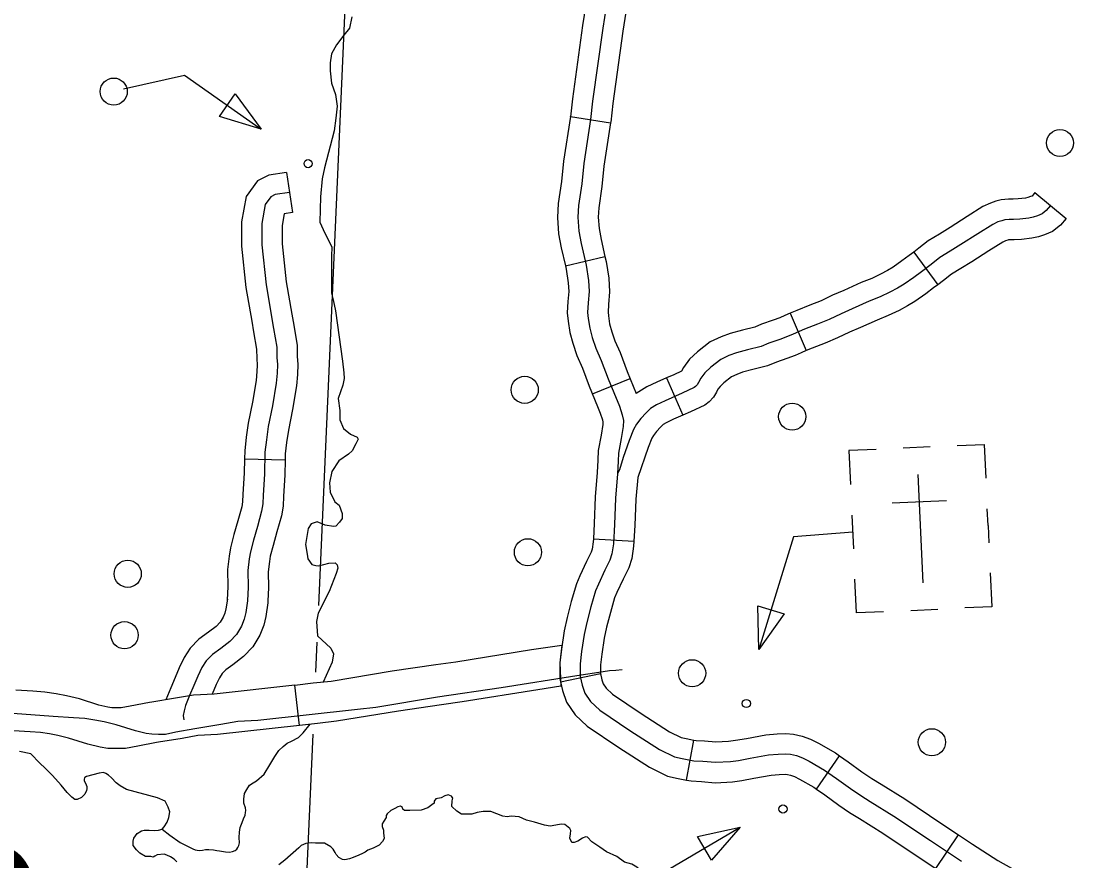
# Model space of a CAD drawing. Extents: x 653372 to 905732, y 627442 to 787275.
# Drawn here: x 720645 to 724559, y 764152 to 767252 of the extents above; entities that cross this region are included whole.
import ezdxf

# ---------------------------------------------------------------- set-up
doc = ezdxf.new("R2010")
doc.units = 0
for name, color, linetype in [('31', 7, 'Continuous'), ('32', 7, 'Continuous'), ('35', 7, 'Continuous'), ('4', 7, 'Continuous'), ('45', 7, 'Continuous'), ('56', 7, 'Continuous'), ('57', 7, 'Continuous')]:
    doc.layers.add(name, color=color, linetype=linetype)

msp = doc.modelspace()

# ---------------------------------------------------------------- linework, layer by layer
at = {"layer": '31'}
msp.add_line((721671.7, 764652.2), (721654.9, 764801.2), dxfattribs=at)
for points in [[(722175, 764876.5), (722249.5, 764887.2), (722528.7, 764931.9), (722640.6, 764948.6), (722632.9, 764883.6), (722636.7, 764796.4)], [(722863.1, 764856.8), (722839.8, 764854.7), (722816.2, 764853.4), (722792.6, 764849.4), (722695.5, 764834.9), (722416.1, 764790.2), (722181, 764756.3), (721954.2, 764718.7), (721885.9, 764711.4), (721518.6, 764670), (721444.4, 764666.2), (721381.6, 764655.3), (721286.4, 764640), (721216.2, 764626.7), (721177.7, 764619.1), (721152.2, 764618.5), (721127.3, 764619.3), (721106, 764622.7), (721066.6, 764631.9), (720995.4, 764654.8), (720951.8, 764665.5), (720917.1, 764672), (720879.6, 764677.1), (720838.8, 764680.4), (720763.7, 764684.6), (720546.6, 764700.6)], [(721654.9, 764801.2), (721722.4, 764808.8), (721788.8, 764816), (722014.3, 764853.3), (722175, 764876.5)], [(721127.5, 764738.3), (721118.2, 764736.8), (721046.7, 764723.2), (721014.3, 764716.9), (720997.2, 764716.5), (720979.1, 764717), (720965.2, 764719.2), (720931.4, 764727.1), (720860.7, 764749.9), (720812.3, 764761.8), (720773.8, 764768.9), (720732.5, 764774.6), (720688.6, 764778.1), (720625.1, 764781.7)], [(721654.9, 764801.2), (721357.3, 764767.7), (721280.8, 764763.8), (721214, 764752.2), (721127.5, 764738.3)], [(722636.7, 764796.4), (722551.7, 764783.7), (722272.1, 764738.9), (722196.5, 764728)], [(722196.5, 764728), (722037.2, 764705), (721809.1, 764667.3), (721738.9, 764659.7), (721671.7, 764652.2)], [(721671.7, 764652.2), (721369.5, 764618.1), (721297.5, 764614.4), (721238.7, 764604.2), (721151.3, 764590.2)], [(721151.3, 764590.2), (721144.1, 764589.1), (721075.2, 764576), (721030.6, 764567.2), (720996.6, 764566.4), (720965, 764567.4), (720936.4, 764571.9), (720891.3, 764582.4), (720819.7, 764605.5), (720780.8, 764615.1), (720749.9, 764620.8), (720716.3, 764625.4), (720678.4, 764628.4), (720616.6, 764631.9)]]:
    msp.add_lwpolyline(points, dxfattribs=at)
at = {"layer": '32'}
for p, q in [((722672.1, 766899.5), (722820.3, 766876.1)), ((724385.5, 766618.9), (724500.9, 766523.1)), ((722653.2, 766348.8), (722799.3, 766382.6)), ((723938.7, 766399.2), (724027.6, 766278.4)), ((723483.1, 766173.7), (723541.5, 766035.5)), ((722753, 765875.6), (722891.9, 765932.4)), ((723026.2, 765934.7), (723086.6, 765797.4)), ((722756.4, 765340.8), (722906.1, 765331.9)), ((722635.6, 764813.4), (722782.6, 764843.4)), ((723100.1, 764450.5), (723127.1, 764598.1)), ((723579.5, 764417), (723665.2, 764540.1)), ((724020.4, 764123.5), (724103.2, 764248.6))]:
    msp.add_line(p, q, dxfattribs=at)
for points in [[(722748.7, 767424.7), (722735.6, 767358.9), (722716.6, 767236.3), (722679.2, 766965.6), (722672, 766898.6), (722672.1, 766899.5)], [(722895.8, 767395.5), (722883.4, 767332.8), (722865, 767214.5), (722828.1, 766947.3), (722820.7, 766878.9), (722820.3, 766876.1)], [(722809.5, 767345.8), (722790.8, 767225.4), (722753.6, 766956.5), (722746.4, 766888.7)], [(722672.1, 766899.5), (722646.2, 766735.5), (722639.3, 766660.1), (722626.8, 766578.4), (722624, 766526.9), (722628.3, 766467), (722637.8, 766415.2), (722653.2, 766348.8)], [(722746.4, 766888.7), (722720.7, 766726.2), (722713.7, 766651), (722701.5, 766570.7), (722699.1, 766527.6), (722702.8, 766476.5), (722711.3, 766430.4), (722729.7, 766350.8), (722738.4, 766294.3), (722741.3, 766253.2), (722737.5, 766211.6), (722735.4, 766175.8), (722737.3, 766154.2), (722743, 766118.7), (722752.4, 766084), (722765.2, 766044.1), (722785.7, 765999.3), (722811.2, 765931.4), (722852.4, 765830.6), (722862.9, 765799.1), (722867.5, 765777.1), (722866.3, 765755.3), (722859.2, 765710.8), (722849.3, 765656.9), (722847.4, 765628), (722846.1, 765580.9), (722838.1, 765491.5), (722834.6, 765393.6), (722830.4, 765321.9), (722825.1, 765285.7), (722817.7, 765262.5), (722798.3, 765224.6), (722775, 765173.2), (722764.3, 765149.1), (722746.9, 765089.2), (722732.2, 765032.4), (722722.1, 764988), (722712.9, 764924.3), (722707.9, 764879.7)], [(722820.3, 766876.1), (722795.1, 766716.9), (722788.2, 766641.8), (722776.1, 766563), (722774.3, 766528.2), (722777.3, 766486), (722784.7, 766445.7), (722799.3, 766382.6)], [(724385.5, 766618.9), (724375, 766606.3), (724374.4, 766605.8), (724370, 766604.1), (724359.2, 766600.5), (724350.5, 766598.6), (724323.5, 766595.7), (724305.2, 766594.6), (724288.7, 766594.8), (724261.8, 766592.6), (724242, 766587), (724221.5, 766580.4), (724194.1, 766567.3), (724135.3, 766530.2), (724072.5, 766490.3), (724033.3, 766465.8), (723992.1, 766440.3), (723958, 766413.4), (723938.7, 766399.2)], [(724443.2, 766571), (724427.7, 766552.4), (724412.4, 766540.3), (724395.8, 766533.6), (724379.2, 766528.1), (724362.7, 766524.5), (724329.8, 766521), (724307.1, 766519.6), (724291.3, 766519.7), (724275.2, 766518.4), (724263.7, 766515.2), (724249.3, 766510.5), (724230.5, 766501.6), (724175.4, 766466.8), (724112.5, 766426.9), (724072.9, 766402.1), (724035.2, 766378.8), (724003.4, 766353.7), (723966.8, 766326.8), (723939.3, 766305.8), (723902.7, 766280.3), (723878.8, 766266.4), (723850.2, 766250.9), (723814.2, 766233.8), (723774.6, 766217.6), (723711.4, 766189.4), (723670.3, 766171.5), (723627, 766151), (723583.5, 766133.2), (723536.1, 766114.6), (723493.2, 766096.5), (723472.6, 766087.3), (723444.8, 766077.1), (723404.4, 766062.8), (723375.7, 766050.5), (723325.8, 766038.6), (723284.3, 766027.3), (723256.8, 766017.1), (723227.2, 766003), (723189.6, 765974.3), (723167.8, 765954.1), (723152.6, 765933.6), (723144.6, 765918.3), (723139.3, 765908.9), (723133.4, 765902.8), (723128.4, 765899), (723084.2, 765878.2), (723021.9, 765850.8), (722989.2, 765835.7), (722967.3, 765822), (722950.7, 765805.8), (722931.6, 765784.9), (722915.4, 765763.9), (722904.7, 765744.5), (722888.5, 765703.8), (722866.3, 765640.6), (722853, 765595), (722846.1, 765580.9)], [(724500.9, 766523.1), (724480.4, 766498.4), (724450.4, 766474.7), (724421.5, 766463.1), (724399.2, 766455.7), (724374.8, 766450.3), (724336, 766446.2), (724309, 766444.5), (724293.9, 766444.7), (724288.5, 766444.3), (724285.4, 766443.4), (724277, 766440.7), (724266.8, 766435.8), (724215.5, 766403.4), (724152.4, 766363.4), (724112.6, 766338.4), (724078.3, 766317.2), (724048.9, 766294.1), (724027.6, 766278.4)], [(722799.3, 766382.6), (722803.4, 766365), (722813, 766302.7), (722816.6, 766252.3), (722812.3, 766206), (722810.6, 766177), (722811.8, 766163.5), (722816.4, 766134.4), (722824.3, 766105.3), (722835.3, 766071.3), (722855, 766028.1), (722881.1, 765958.8), (722914.3, 765877.4)], [(723938.7, 766399.2), (723921.8, 766386.8), (723895.1, 766366.4), (723862.4, 766343.7), (723842, 766331.8), (723816.1, 766317.7), (723783.9, 766302.4), (723745.2, 766286.6), (723681.2, 766258), (723639.3, 766239.8), (723596.7, 766219.7), (723555.6, 766202.8), (723507.8, 766184.1), (723483.1, 766173.7)], [(722653.2, 766348.8), (722656, 766336.6), (722663.8, 766286), (722666.1, 766254), (722662.7, 766217.3), (722660.2, 766174.6), (722662.9, 766144.9), (722669.6, 766102.9), (722680.4, 766062.8), (722695.2, 766017), (722716.4, 765970.5), (722741.4, 765904), (722771.8, 765829.5)], [(724027.6, 766278.4), (724011.8, 766266.8), (723983.5, 766245.2), (723943.1, 766217), (723915.5, 766201.1), (723884.3, 766184), (723844.5, 766165.1), (723804.1, 766148.6), (723741.7, 766120.7), (723701.3, 766103.2), (723657.3, 766082.4), (723611.4, 766063.6), (723564.4, 766045.2), (723541.5, 766035.5)], [(723483.1, 766173.7), (723463.2, 766165.3), (723444.3, 766156.8), (723419.4, 766147.6), (723377.1, 766132.7), (723352.1, 766122), (723307.2, 766111.2), (723261.3, 766098.8), (723227.7, 766086.2), (723187.9, 766067.4), (723141.2, 766031.7), (723111.7, 766004.4), (723088.8, 765973.5), (723081.7, 765959.9), (723053.1, 765946.5), (723026.2, 765934.7)], [(723541.5, 766035.5), (723523.1, 766027.8), (723500.9, 766017.8), (723470.3, 766006.5), (723431.7, 765992.9), (723399.3, 765979), (723344.4, 765965.9), (723307.3, 765955.8), (723286, 765947.9), (723266.4, 765938.6), (723238, 765916.9), (723223.8, 765903.7), (723216.3, 765893.7), (723210.5, 765882.5), (723199.8, 765863.7), (723183.5, 765846.7), (723167.5, 765834.5), (723115.2, 765809.9), (723086.6, 765797.4)], [(723026.2, 765934.7), (722991, 765919.2), (722953.4, 765901.8), (722914.3, 765877.4)], [(722771.8, 765829.5), (722782.1, 765804.6), (722790.4, 765779.6), (722792, 765771.4), (722791.6, 765763.2), (722785.3, 765723.4), (722774.7, 765666.3), (722772.5, 765631.5), (722771.1, 765585.3), (722763.2, 765496.1), (722759.7, 765397.1), (722756.4, 765340.8)], [(723086.6, 765797.4), (723052.7, 765782.5), (723024.9, 765769.6), (723013.9, 765762.7), (723004.6, 765753.6), (722989.1, 765736.6), (722978.3, 765722.6), (722972.6, 765712.4), (722958.8, 765677.5), (722920.1, 765567.4)], [(722920.1, 765567.4), (722913, 765486.8), (722909.5, 765390.1), (722906.1, 765331.9)], [(722756.4, 765340.8), (722755.7, 765329.5), (722751.8, 765302.6), (722748.1, 765291.2), (722730.8, 765257.2), (722706.5, 765203.9), (722693.7, 765174.8), (722674.6, 765109.1), (722659.4, 765050.2), (722648.3, 765001.7), (722638.5, 764933.8), (722632.9, 764883.6), (722633.2, 764825), (722635.6, 764813.4)], [(722906.1, 765331.9), (722905.1, 765314.3), (722898.5, 765268.7), (722887.2, 765233.8), (722865.9, 765192), (722843.4, 765142.6), (722835, 765123.4), (722819.3, 765069.3), (722805.1, 765014.6), (722795.9, 764974.2), (722787.3, 764914.7), (722782.9, 764875.7), (722783.1, 764840.6), (722782.6, 764843.4)], [(722707.9, 764879.7), (722708.2, 764832.8), (722714.7, 764800.9), (722725, 764771.7), (722746.4, 764740.3), (722780.9, 764708.5), (722891.4, 764633.4), (723000.1, 764563), (723055.3, 764536.2), (723083.9, 764529.7), (723126.6, 764521.9), (723161, 764519.9), (723207.5, 764515.8), (723262.5, 764518.8), (723292.5, 764523), (723334.6, 764530.6), (723403.1, 764543.4), (723438.1, 764546.1), (723465.6, 764546.7), (723483.7, 764545.7), (723505.5, 764540.4), (723528.1, 764532.2), (723552.4, 764520.3), (723609.7, 764487.4), (723653.7, 764456.7), (723704.8, 764419.7), (723743.1, 764393.9), (723778.3, 764371.4), (723864.8, 764317.5), (724000.4, 764226.7), (724114.7, 764151.1)], [(722635.6, 764813.4), (722642.2, 764780.8), (722657.5, 764737.5), (722689.3, 764691), (722734.1, 764649.6), (722849.9, 764570.9), (722963.2, 764497.6), (723030.3, 764464.9), (723069, 764456.2), (723100.1, 764450.5)], [(722782.6, 764843.4), (722787.1, 764820.9), (722792.5, 764805.9), (722803.5, 764789.6), (722827.6, 764767.4), (722932.8, 764695.9), (723037.1, 764628.4), (723080.2, 764607.4), (723098.9, 764603.2), (723127.1, 764598.1)], [(723127.1, 764598.1), (723135.5, 764596.5), (723166.5, 764594.8), (723208.8, 764590.9), (723255.2, 764593.5), (723280.6, 764597.1), (723321.1, 764604.3), (723393.2, 764617.9), (723434.4, 764621.1), (723466.9, 764621.7), (723494.8, 764620.2), (723527.1, 764612.3), (723557.4, 764601.4), (723587.6, 764586.6), (723649.9, 764550.8), (723665.2, 764540.1)], [(723665.2, 764540.1), (723697.1, 764517.8), (723747.7, 764481.2), (723784.3, 764456.6), (723818.4, 764434.8), (723905.5, 764380.5), (724042, 764289.2), (724103.2, 764248.6)], [(723100.1, 764450.5), (723117.7, 764447.3), (723155.5, 764445.1), (723206.1, 764440.6), (723269.8, 764444), (723304.4, 764448.9), (723348.2, 764456.8), (723412.9, 764469), (723441.7, 764471.2), (723464.3, 764471.6), (723472.7, 764471.2), (723483.8, 764468.5), (723498.8, 764463.1), (723517.2, 764454.1), (723569.4, 764424), (723579.5, 764417)], [(723579.5, 764417), (723610.3, 764395.5), (723661.8, 764358.2), (723702, 764331.2), (723738.3, 764307.9), (723824.1, 764254.5), (723958.9, 764164.3), (724020.4, 764123.5)], [(724103.2, 764248.6), (724155.9, 764213.7), (724248.5, 764153.3), (724299.6, 764124.8), (724398, 764075.9), (724485.7, 764031.3), (724544, 764000.2), (724558.7, 763991.6)]]:
    msp.add_lwpolyline(points, dxfattribs=at)
at = {"layer": '35'}
for points in [[(721865.3, 767267.1), (721857.1, 767226.1), (721835.4, 767200.4), (721808.6, 767163.9), (721789.8, 767131), (721785.7, 767097.7), (721785.6, 767068.2), (721789.6, 767023.4), (721805.5, 766980.9), (721811.2, 766938), (721806, 766893.9), (721799.9, 766847.4), (721764.6, 766710.9), (721755.7, 766669.4), (721749.1, 766603.6), (721746.8, 766509.9), (721765.2, 766468.8), (721791.7, 766418.3), (721790.7, 766384.2), (721789.8, 766304.1), (721790.5, 766248.2), (721796.7, 766222.6)], [(721796.7, 766222.6), (721804.8, 766182.7), (721831.1, 765996.2), (721836, 765953.3), (721836.9, 765933.2), (721832.3, 765908.5), (721815.3, 765858.5)], [(721815.3, 765858.5), (721821.3, 765814.9), (721821.5, 765779.8), (721834.5, 765747.6), (721860.3, 765726.7), (721884.8, 765716.7), (721888.5, 765708.8), (721879.4, 765691.2), (721867, 765665.1), (721853.4, 765653.9), (721817.7, 765628.5), (721791.6, 765589.2), (721783.4, 765547.4), (721785.5, 765513.2), (721802.3, 765477.7), (721818.2, 765464.8), (721829.7, 765434.1), (721829.2, 765416.3), (721819.4, 765402.6), (721806.6, 765387.4), (721798, 765386.1), (721766.3, 765391), (721737.1, 765403.5), (721715.1, 765395.6), (721704.7, 765378.5), (721694.2, 765320.1), (721700.9, 765284.1), (721702.7, 765267), (721717.6, 765246.3), (721732.3, 765242.2), (721743.9, 765240.7), (721779.9, 765251.4), (721803.3, 765252.3), (721811.6, 765244.3), (721813.6, 765232.6), (721807.5, 765212.5), (721782.2, 765145.9), (721741, 765066.3), (721735.4, 765035.4), (721738.7, 764982.7), (721787.6, 764936.8), (721797.1, 764916.3), (721793, 764885.4), (721759.6, 764811.1)], [(721513.2, 764447.6), (721541.8, 764472), (721562.1, 764506.4), (721581.3, 764537.9), (721595.8, 764559.2), (721611.5, 764574), (721626.7, 764586.9), (721642.2, 764593.8), (721668.7, 764607.3), (721686.1, 764625.1), (721711.9, 764656.7)], [(721148, 764384.3), (721033.9, 764415.8), (721010.6, 764429.4), (720995.2, 764440.7), (720977.9, 764458), (720967.4, 764468.2), (720957.7, 764474.4), (720949, 764478.6), (720933.1, 764476.1), (720886.4, 764463.5), (720880.4, 764459.2), (720878.9, 764458.8), (720877.2, 764454.1), (720878, 764449.1), (720884.4, 764433.2), (720887.2, 764427.1), (720888, 764420.2), (720887.9, 764418.2), (720885.8, 764412.4), (720879.5, 764398.8), (720868.2, 764386.3), (720852.2, 764378.8), (720843.4, 764378.9), (720831.7, 764387.4), (720829.8, 764389.4), (720814.5, 764404.7), (720792.6, 764431), (720760.2, 764467.5), (720733.3, 764494), (720714.2, 764513.3), (720680.8, 764547.1), (720638.9, 764555.8)], [(721165.2, 764269), (721193.6, 764246.5), (721231.3, 764219.7), (721261.5, 764205.5), (721278.4, 764196.1), (721287.2, 764192.8), (721294.1, 764191.6), (721304.4, 764190.3), (721313.8, 764192), (721325.7, 764193.6), (721337.6, 764193.8), (721354.3, 764192.3), (721366.6, 764190.4), (721376.9, 764188.7), (721384.3, 764187.5), (721399.5, 764185.5), (721414.3, 764184.6), (721425.2, 764187.2), (721434.2, 764189.9), (721441.2, 764195.6), (721444.9, 764200.9), (721447, 764206.3), (721448.6, 764209.2), (721451.3, 764219), (721449.4, 764237.8), (721450.5, 764258), (721453.5, 764275.2), (721460, 764293.3), (721465.3, 764307.4), (721471.6, 764320.5), (721473.4, 764330.4), (721474.1, 764337.7), (721472.7, 764348.1), (721466.8, 764365.6), (721466.2, 764379.4), (721469.3, 764400.5), (721477.2, 764416.1), (721488, 764431.5), (721500.6, 764440.5), (721513.2, 764447.6)], [(721219.9, 764148.2), (721209.3, 764158.4), (721195.8, 764166.7), (721182.1, 764173), (721172.4, 764177.3), (721147.5, 764174.3), (721138.6, 764169.4), (721132.6, 764165.6), (721123.7, 764168.1), (721104, 764168.5), (721082.7, 764181), (721070.2, 764193.2), (721057.9, 764208.4), (721058.1, 764217.2), (721058.4, 764225.1), (721060.9, 764235.9), (721073.3, 764253.3), (721089, 764262.4), (721099.1, 764265.4), (721116.8, 764264.8), (721135.5, 764264.3), (721151.4, 764265.8), (721165.2, 764269), (721172.8, 764277.2), (721183.8, 764295.4), (721190.3, 764312), (721193.9, 764333.6), (721187.4, 764350), (721176.2, 764372.1), (721148, 764384.3)], [(722780, 764202.8), (722750.6, 764222.7), (722734.3, 764239), (722727.4, 764241.1), (722716.4, 764235.5), (722699.3, 764224.2), (722685.4, 764219.7), (722677.5, 764219.9), (722669.1, 764236), (722671.5, 764251.7), (722672.9, 764264.5), (722669.1, 764271.5), (722651.8, 764286.8), (722637.1, 764287.3), (722618.2, 764283.9), (722597.4, 764279.6), (722575.8, 764284.2), (722539.6, 764295.1), (722509.2, 764302), (722483, 764314.6), (722453.4, 764316.5), (722438.5, 764314), (722421.9, 764317.4), (722378, 764334.5), (722349.4, 764334.4), (722327.5, 764330.1), (722308.6, 764324.8), (722269.5, 764325), (722252.1, 764335.4), (722233.9, 764352.7), (722235.5, 764373.4), (722237.7, 764383.2), (722233.1, 764391.2), (722220.4, 764395.5), (722208.4, 764392), (722195.4, 764384.4), (722175.5, 764381.1), (722169.3, 764372.4), (722169.1, 764364.5), (722160, 764358.9), (722145.9, 764347.4), (722121, 764339.3), (722079.5, 764337.6), (722068.6, 764337.9), (722059.8, 764338.2), (722054, 764343.3), (722052.2, 764349.3), (722044.4, 764353.4), (722035.5, 764351.7), (722023.5, 764345.2), (722009.4, 764337.7), (721996.2, 764325.3), (721992.1, 764319.5), (721991.9, 764311.6), (721983.6, 764298), (721977.4, 764289.3), (721977.1, 764278.5), (721981.6, 764265.5), (721982.3, 764255.6), (721984.6, 764234.8), (721978.4, 764224.1), (721966.1, 764209.7), (721944.1, 764198.5), (721924.1, 764191.2), (721915, 764184.6), (721904, 764179), (721891, 764172.5), (721870, 764164.2), (721856.1, 764159.7), (721839.2, 764156.3), (721830.3, 764156.5), (721816.8, 764164.8), (721807.2, 764175), (721803.5, 764183), (721796, 764195.1), (721788.3, 764204.2), (721764, 764216.8), (721752.2, 764217.1), (721731.5, 764216.8), (721715.8, 764219.2), (721694.9, 764215.9), (721677.9, 764208.5), (721669.8, 764199.9), (721617.7, 764155), (721595.5, 764136.9)], [(722984.8, 763978.9), (722983.1, 763988.8), (722973.6, 764001), (722964, 764010.1), (722957.3, 764015.3), (722953.6, 764023.3), (722953.8, 764032.2), (722957.2, 764046.9), (722957.9, 764067.6), (722954.3, 764081.5), (722944.7, 764090.7), (722934.3, 764105.8), (722928.8, 764116.8), (722924.9, 764120.9), (722916.3, 764129), (722897.9, 764140.4), (722871.4, 764147.2), (722842.5, 764168.7), (722804.5, 764185.7), (722780, 764202.8)]]:
    msp.add_lwpolyline(points, dxfattribs=at)
at = {"layer": '4'}
for points in [[(722052.1, 772493), (721851.2, 767570), (721841.2, 767328.2), (721741.9, 765094.5)], [(721735.9, 764959), (721731, 764849)], [(721720.8, 764619.5), (721619, 762329.9)]]:
    msp.add_lwpolyline(points, dxfattribs=at)
at = {"layer": '45'}
for p, q in [((721624.2, 766693.5), (721646.3, 766545.2)), ((721469.1, 765636.2), (721619.1, 765632.9))]:
    msp.add_line(p, q, dxfattribs=at)
for points in [[(721624.2, 766693.5), (721559, 766683.8), (721516.9, 766662.5), (721475, 766604.9), (721457.7, 766511), (721458.1, 766421.4), (721474.7, 766268.1), (721496, 766144.5)], [(721635.2, 766619.3), (721582.1, 766611.4), (721566.9, 766603.8), (721545.7, 766574.5), (721532.7, 766504.3), (721533.1, 766425.6), (721549, 766278.5), (721576.7, 766117.5), (721588.2, 766048), (721589.1, 766009.9), (721591, 765984.1), (721590.1, 765952.9), (721586.3, 765915.7), (721572.9, 765831.9), (721557, 765755), (721550.1, 765706.2), (721544.7, 765660.2), (721542.9, 765579.5), (721537.9, 765502.2), (721536.9, 765469.7), (721532, 765442.7), (721516.8, 765386.8), (721502.4, 765336.3), (721490.9, 765292.6), (721486.7, 765266.9), (721482, 765223.5), (721482.2, 765162.4), (721480.7, 765111.5), (721474, 765068.3), (721468.5, 765044), (721458.2, 765018.5), (721439.7, 764987.9), (721415.2, 764962.1), (721381.8, 764936), (721350.6, 764913.8), (721328.2, 764890.1), (721311.8, 764865.5), (721296.6, 764834), (721282.1, 764799.8), (721266.7, 764762.7), (721251.3, 764725.1), (721246, 764705.6), (721243.4, 764688.7), (721245.5, 764673.1)], [(721646.3, 766545.2), (721615.7, 766540.6), (721607.7, 766497.6), (721608, 766429.8), (721623.3, 766288.9), (721643.8, 766170)], [(721496, 766144.5), (721502.8, 766105), (721513.4, 766041), (721514.2, 766006.3), (721516, 765982.4), (721515.2, 765957.9), (721511.9, 765925.4), (721499.1, 765845.4), (721483.1, 765767.9), (721475.8, 765715.8), (721469.8, 765665.4), (721469.1, 765636.2)], [(721643.8, 766170), (721650.7, 766130), (721663.1, 766055), (721664, 766013.6), (721666.1, 765985.8), (721665, 765947.9), (721660.7, 765905.9), (721646.7, 765818.4), (721631, 765742.2), (721624.5, 765696.5), (721619.6, 765654.9), (721619.1, 765632.9)], [(721469.1, 765636.2), (721468, 765582.7), (721463, 765505.8), (721462.1, 765477.5), (721458.8, 765459.3), (721444.6, 765407), (721430.1, 765356.2), (721417.4, 765308.1), (721412.4, 765276.9), (721407, 765227.4), (721407.2, 765163.4), (721405.8, 765115.6)], [(721619.1, 765632.9), (721617.9, 765576.2), (721612.8, 765498.7), (721611.7, 765461.8), (721605.3, 765426.1), (721589, 765366.6), (721574.7, 765316.5), (721564.4, 765277), (721561.1, 765256.9), (721557.1, 765219.5), (721557.2, 765161.4), (721555.7, 765111.1)], [(721405.9, 765118.4), (721400.3, 765082.3), (721396.7, 765066.4), (721390.9, 765052.2), (721379.8, 765033.7), (721364.6, 765017.8), (721336.9, 764996.1), (721301.2, 764970.7), (721269.2, 764936.9), (721246.5, 764902.7), (721228.4, 764865.1), (721212.9, 764828.9), (721197.3, 764791.2), (721179, 764746.6)], [(721555.7, 765111.1), (721555.5, 765104.6), (721547.7, 765054.2), (721540.3, 765021.6), (721525.5, 764984.9), (721499.6, 764942), (721465.7, 764906.5), (721426.7, 764875.9), (721400.1, 764857), (721387.1, 764843.3), (721377.2, 764828.2), (721364.9, 764803), (721349.7, 764767.3)]]:
    msp.add_lwpolyline(points, dxfattribs=at)
at = {"layer": '56'}
for p, q in [((721376.6, 766900), (721435.3, 766983.4)), ((721435.3, 766983.4), (721531, 766853.5)), ((721531, 766853.5), (721376.6, 766900))]:
    msp.add_line(p, q, dxfattribs=at)
msp.add_lwpolyline([(721022.6, 767001.5), (721248.2, 767052.9), (721531, 766853.5)], dxfattribs=at)
for centre, radius in [((720986.7, 766991.8), 50), ((724478.2, 766802.1), 50), ((721703.8, 766725.9), 15), ((722503.2, 765890.8), 50), ((723490.1, 765791.8), 50), ((722514.9, 765291.3), 50), ((721038.4, 765211.7), 50), ((721026.5, 764985.1), 50), ((723120.9, 764844.6), 50), ((724005.5, 764589.9), 50)]:
    msp.add_circle(centre, radius, dxfattribs=at)
at = {"layer": '57'}
for p, q in [((723999.7, 765680.4), (723899.8, 765675.8)), ((723953.8, 765578.2), (723972.4, 765178.6)), ((723858.6, 765473.6), (724059.3, 765482.9)), ((724212.8, 765389.9), (724210, 765451.5)), ((723710.5, 765428.3), (723716.3, 765303.5)), ((723963.1, 765378.4), (723963.1, 765378.4)), ((723963.1, 765378.4), (723963.1, 765378.4)), ((724212.8, 765389.9), (724215.8, 765326.6)), ((723366.8, 764932.8), (723363.4, 765094)), ((723363.4, 765094), (723460.8, 765063.9)), ((723927.6, 765076.4), (724027.5, 765081)), ((723460.8, 765063.9), (723366.8, 764932.8)), ((723140.4, 764242.4), (723298.2, 764276)), ((723298.2, 764276), (723192.1, 764154.5)), ((723192.1, 764154.5), (723140.4, 764242.4))]:
    msp.add_line(p, q, dxfattribs=at)
for points in [[(723799.4, 765671.1), (723699.5, 765666.5), (723705.3, 765541.6)], [(724099, 765685), (724198.9, 765689.6), (724204.7, 765564.8)], [(723713.4, 765365.9), (723495.5, 765348), (723366.8, 764932.8)], [(724220.9, 765215.1), (724226.7, 765090.3), (724126.8, 765085.6)], [(723827.1, 765071.7), (723727.3, 765067.1), (723721.5, 765192)], [(722597.3, 763593.9), (722778.3, 763970.4), (723298.2, 764276)]]:
    msp.add_lwpolyline(points, dxfattribs=at)
for centre in [(723321.1, 764732.9), (723456.1, 764343.4)]:
    msp.add_circle(centre, 15, dxfattribs=at)

# ---------------------------------------------------------------- texts
at = {"layer": '35'}
msp.add_text('Little', height=422.4, rotation=14.7739, dxfattribs=at).set_placement((719607, 763615.1))

doc.saveas('drawing.dxf')
